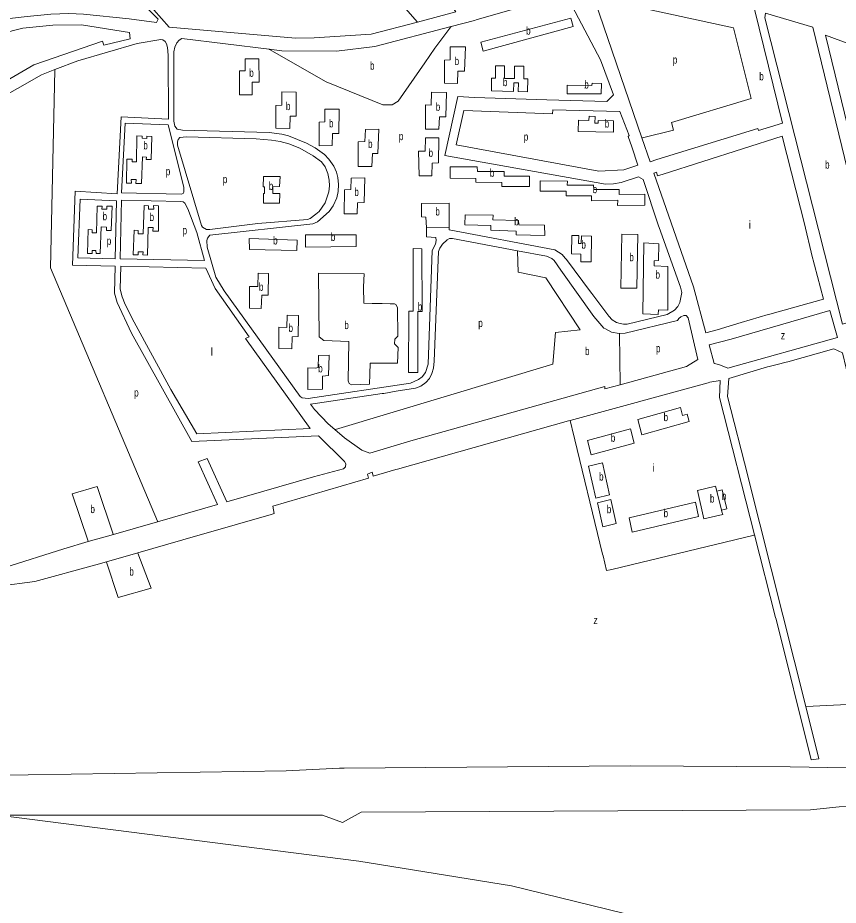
# Model space of a CAD drawing. Extents: x 639657 to 671642, y 222838 to 252123.
# Drawn here: x 641627 to 642652, y 234105 to 235214 of the extents above; entities that cross this region are included whole.
import ezdxf

# ---------------------------------------------------------------- set-up
doc = ezdxf.new("R2010")
doc.units = 0
doc.header["$LTSCALE"] = 4
doc.layers.add('1', color=7, linetype='Continuous', lineweight=13)
doc.layers.add('21', color=7, linetype='Continuous', lineweight=13)
doc.layers.add('7', color=7, linetype='Continuous')

msp = doc.modelspace()

# ---------------------------------------------------------------- linework, layer by layer
at = {"layer": '1'}
for p, q in [((641751.523, 234994.027), (641756.239, 235090.281)), ((641815.376, 235087.054), (641756.239, 235090.281)), ((641756.736, 234995.061), (641761.467, 235082.157)), ((641761.467, 235082.157), (641814.908, 235080.139)), ((641699.039, 234997.056), (641695.497, 234904.905)), ((641751.523, 234994.027), (641699.039, 234997.056)), ((641750.783, 234985.302), (641748.925, 234912.81)), ((641755.106, 234912.676), (641756.941, 234986.096)), ((641695.497, 234904.905), (641749.112, 234903.693)), ((641702.42, 234913.824), (641748.925, 234912.81)), ((641755.106, 234912.676), (641860.54, 234910.378)), ((641756.081, 234903.536), (641862.25, 234901.136)), ((642564.464, 234843.069), (642530.556, 234833.223)), ((641772.667, 234833.656), (641818.271, 234749.424)), ((642565.632, 234778.192), (642575.785, 234780.659)), ((642118.284, 234685.399), (642360.272, 234753.328)), ((642001.397, 234732.485), (642082.237, 234744.295)), ((641852.475, 234659.05), (641863.608, 234663.334)), ((641863.608, 234663.334), (641888.177, 234609.051)), ((641852.475, 234659.05), (641876.611, 234605.725)), ((642362.565, 234523.081), (642367.208, 234523.985)), ((642034.894, 234276.516), (642028.877, 234276.275))]:
    msp.add_line(p, q, dxfattribs=at)
for points in [[(641823.367, 235489.693), (641879.519, 235461.499), (641881.443, 235462.729), (641909.568, 235448.905), (641945.004, 235436.041), (641991.062, 235414.375), (642043.199, 235364.244), (642045.938, 235365.775), (642088.298, 235324.269), (642147.781, 235258.344), (642174.485, 235221.058), (642126.541, 235208.449)], [(641456.495, 235140.808), (641475.497, 235152.439), (641493.921, 235164.942), (641520.256, 235180.136), (641542.659, 235189.822), (641540.803, 235194.682), (641551.964, 235197.698), (641613.157, 235212.408), (641638.951, 235215.62), (641668.609, 235218.148), (641691.062, 235219.105), (641709.357, 235218.412), (641766.5, 235212.592), (641800.366, 235207.737), (641802.476, 235212.115), (641769.869, 235245.805), (641752.364, 235268.529), (641644.164, 235396.46), (641624.038, 235420.255)], [(642352.095, 235252.847), (642342.753, 235250.586), (642406.824, 235063.828)], [(642199.703, 235211.08), (642311.784, 235243.693), (642354.95, 235161.374), (642371.104, 235117.559), (642362.793, 235109.209), (642288.05, 235111.418)], [(642126.541, 235208.449), (642068.692, 235193.235), (641997.31, 235188.716), (641974.243, 235188.566), (641816.555, 235202.259), (641787.754, 235234.624)], [(642512.855, 235234.531), (642547.217, 235224.478), (642582.497, 235082.13), (642552.143, 235072.802), (642551.425, 235075.44), (642425.44, 235036.897)], [(642199.703, 235211.08), (642197.703, 235210.554), (642168.4, 235202.843)], [(642168.4, 235202.843), (642073.299, 235177.815), (642025.26, 235172.091), (641956.854, 235172.72), (641941.106, 235174.616)], [(642734.807, 234854.53), (642732.807, 234853.975), (642719.273, 234850.22), (642635.982, 235192.043), (642677.704, 235176.662), (642679.704, 235175.925)], [(641815.376, 235087.054), (641814.922, 235167.332), (641814.261, 235176.564), (641813.116, 235181.327), (641811.372, 235184.26), (641808.311, 235186.371), (641805.972, 235186.762), (641776.531, 235181.699), (641702.471, 235160.004), (641673.708, 235149.068)], [(641941.106, 235174.616), (641832.083, 235187.744), (641828.943, 235185.795), (641826.015, 235182.426), (641823.607, 235177.031), (641822.116, 235171.134), (641821.994, 235084.654), (641823.452, 235078.37), (641826.419, 235074.837), (641832.829, 235073.457), (641941.274, 235070.406), (641957.191, 235068.391), (641965.5, 235066.2), (641987.841, 235057.048), (641998.736, 235051.221), (642010.323, 235043.1), (642015.924, 235037.126), (642021.837, 235028.31), (642025.207, 235020.908), (642027.113, 235014.221), (642027.681, 235005.381), (642027.269, 234996.699), (642025.586, 234989.028), (642021.312, 234978.864), (642016.295, 234971.668), (642001.558, 234958.761), (641995.774, 234956.469), (641867.206, 234942.032), (641864.177, 234938.561), (641863.381, 234935.613), (641863.631, 234927.19), (641874.816, 234889.909), (641884.873, 234872.516), (641979.817, 234740.774), (641982.266, 234739.065), (641990.095, 234738.202), (642117.763, 234757.496), (642127.912, 234761.79), (642132.272, 234765.153), (642136.323, 234770.749), (642139.753, 234781.014), (642144.907, 234922.972), (642149.054, 234931.006), (642149.856, 234935.475), (642149.238, 234939.332), (642137.654, 234940.212), (642137.631, 234949.615), (642137.626, 234951.615)], [(641673.708, 235149.068), (641656.841, 235142.655), (641566.79, 235091.522), (641472.306, 235069.593), (641340.04, 235044.068), (641302.577, 235038.039), (641308.302, 235013.818), (641511.439, 234581.317)], [(642288.05, 235111.418), (642197.695, 235114.11), (642176.968, 235115.307), (642160.557, 235041.854)], [(642174.568, 235054.95), (642184.424, 235098.13), (642295.052, 235093.783)], [(642295.052, 235093.783), (642295.33, 235098.928), (642379.279, 235096.768), (642390.931, 235066.647), (642389.715, 235065.425), (642394.105, 235052.44)], [(641756.736, 234995.061), (641831.145, 234993.564), (641833.783, 234994.393), (641834.789, 234996.125), (641834.856, 235002.216), (641814.908, 235080.139)], [(641996.15, 235041.403), (641979.375, 235050.868), (641965.971, 235056.344), (641954.84, 235059.317), (641944.07, 235060.985), (641925.159, 235062.79), (641838.058, 235065.168), (641829.629, 235064.2), (641827.406, 235061.952), (641826.711, 235059.004), (641826.939, 235054.641), (641856.671, 234954.144), (641857.8, 234952.121), (641862.794, 234949.515), (641866.962, 234949.237), (641927.078, 234956.834), (641988.936, 234961.804), (641992.316, 234963.23), (641999.328, 234968.597), (642003.784, 234972.008)], [(642406.824, 235063.828), (642417.117, 235033.826), (642425.44, 235036.897)], [(642433.37, 235018.537), (642581.824, 235065.781), (642610.635, 234953.134), (642611.147, 234951.134)], [(642174.568, 235054.95), (642353.141, 235022.37), (642384.021, 235023.881), (642401.786, 235029.721), (642394.105, 235052.44)], [(642003.784, 234972.008), (642011.175, 234982.691), (642015.715, 234996.309), (642016.51, 235003.927), (642016.188, 235010.931), (642014.543, 235019.354), (642011.07, 235027.466), (642006.732, 235033.816), (641996.15, 235041.403)], [(642428.29, 234951.997), (642427.622, 234953.997), (642408.33, 235011.768), (642402.633, 235015.001), (642380.807, 235008.134), (642371.048, 235006.198), (642361.307, 235005.946), (642160.557, 235041.854)], [(642486.685, 234820.038), (642471.224, 234877.725), (642421.62, 235019.625), (642425.071, 235020.853), (642426.301, 235016.288), (642433.37, 235018.537)], [(641750.783, 234985.302), (641705.137, 234987.205), (641702.42, 234913.824)], [(641860.54, 234910.378), (641850.928, 234945.377), (641839.683, 234975.248), (641835.884, 234982.227), (641834.046, 234983.737), (641830.995, 234984.225), (641756.941, 234986.096)], [(642137.626, 234951.615), (642136.987, 234964.882), (642131.457, 234965.19), (642131.563, 234981.924), (642166.205, 234982.127), (642166.061, 234951.502)], [(642312.699, 234911.633), (642311.008, 234913.633), (642307.262, 234918.064), (642298.004, 234923.723), (642165.876, 234949.026), (642166.061, 234951.502), (642137.626, 234951.615)], [(642428.29, 234951.997), (642455.072, 234877.373), (642456.408, 234870.473), (642454.202, 234858.181), (642451.776, 234853.097), (642447.52, 234848.516), (642438.186, 234843.209), (642388.332, 234831.184), (642383.863, 234830.968), (642379.696, 234831.768), (642374.917, 234833.277), (642369.424, 234836.409), (642365.248, 234840.864), (642344.168, 234869.554)], [(642611.147, 234951.134), (642618.077, 234920.97), (642618.537, 234918.97)], [(642100.017, 234747.165), (642123.873, 234751.016), (642130.776, 234753.574), (642137.063, 234758.263), (642141.319, 234763.047), (642144.454, 234769.25), (642146.368, 234775.957), (642147.465, 234784.793), (642152.732, 234921.98), (642154.348, 234926.046), (642157.836, 234931.138), (642163.366, 234936.225), (642166.615, 234938.178), (642170.169, 234937.971), (642251.398, 234922.765)], [(642251.398, 234922.765), (642287.66, 234915.976), (642294.222, 234913.227), (642297.2, 234910.724), (642305.479, 234898.564)], [(642618.537, 234918.97), (642633.501, 234862.459), (642566.464, 234843.631), (642564.464, 234843.069)], [(642312.699, 234911.633), (642342.672, 234871.554), (642344.168, 234869.554)], [(641749.112, 234903.693), (641748.111, 234869.631), (641751.619, 234858.224), (641769.159, 234819.618), (641844.582, 234684.495), (642003.027, 234691.528)], [(641756.081, 234903.536), (641755.127, 234874.895), (641757.758, 234865.243), (641761.266, 234855.592), (641772.667, 234833.656)], [(641992.345, 234700.71), (641911.73, 234813.211), (641916.088, 234815.37), (641873.88, 234875.795), (641862.25, 234901.136)], [(642003.05, 234894.739), (642059.841, 234893.991), (642059.067, 234877.743)], [(642066.897, 234768.416), (642066.564, 234756.128), (642044.115, 234755.048), (642041.018, 234756.744), (642039.764, 234760.264), (642040.533, 234809.561), (642009.444, 234810.587), (642003.541, 234815.139), (642003.05, 234894.739)], [(642359.289, 234826.023), (642346.861, 234840.608), (642305.479, 234898.564)], [(642059.067, 234877.743), (642059.419, 234857.235), (642070.013, 234857.037), (642082.32, 234856.806), (642092.222, 234856.62)], [(642092.222, 234856.62), (642097.848, 234856.514), (642099.415, 234855.654), (642101.389, 234851.874), (642101.778, 234816.034), (642098.028, 234812.266), (642097.737, 234806.275), (642102.42, 234802.024), (642101.653, 234782.426), (642086.563, 234782.432), (642079.935, 234782.435), (642068.846, 234782.44)], [(642378.629, 234819.493), (642385.717, 234819.805), (642451.004, 234835.733), (642452.725, 234838.174), (642455.362, 234840.111), (642458.913, 234842.051), (642462.164, 234842.06), (642464.507, 234839.122), (642476.516, 234786.766), (642462.516, 234778.197), (642379.6, 234755.37)], [(642513.825, 234776.214), (642651.087, 234814.384), (642641.256, 234848.064), (642518.007, 234812.473), (642490.687, 234805.106)], [(642486.685, 234820.038), (642500.78, 234824.002), (642530.556, 234833.223)], [(642359.289, 234826.023), (642361.289, 234825.009), (642368.85, 234821.177), (642378.302, 234819.479), (642378.629, 234819.493)], [(642513.825, 234776.214), (642502.639, 234780.75), (642496.947, 234781.749), (642490.687, 234805.106)], [(642589.085, 234784.149), (642646.244, 234800.155), (642657.329, 234795.415), (642693.955, 234642.004)], [(642068.846, 234782.44), (642067.277, 234782.44), (642066.897, 234768.416)], [(642589.085, 234784.149), (642587.085, 234783.624), (642575.785, 234780.659)], [(642539.339, 234639.422), (642538.829, 234641.422), (642513.501, 234740.676), (642515.075, 234763.018), (642563.632, 234777.592), (642565.632, 234778.192)], [(642547.387, 234567.697), (642503.65, 234739.429), (642504.413, 234760.753), (642491.414, 234758.482)], [(641818.271, 234749.424), (641850.721, 234694.147), (641992.345, 234700.71)], [(642316.991, 234710.863), (642489.414, 234757.936), (642491.414, 234758.482)], [(642379.6, 234755.37), (642360.381, 234750.079), (642360.339, 234751.328), (642360.272, 234753.328)], [(642082.237, 234744.295), (642084.237, 234744.618), (642100.017, 234747.165)], [(642023.415, 234699.298), (642015.071, 234706.634), (641997.693, 234724.447), (641992.677, 234730.911), (642001.397, 234732.485)], [(642316.991, 234710.863), (642314.991, 234710.298), (642101.556, 234650.027)], [(642118.284, 234685.399), (642066.968, 234669.928), (642057.105, 234673.758), (642035.329, 234688.823), (642023.415, 234699.298)], [(641888.177, 234609.051), (641996.44, 234640.192), (642034.201, 234650.135), (642036.734, 234652.783), (642036.929, 234656.438), (642035.398, 234659.277), (642003.027, 234691.528)], [(642101.556, 234650.027), (642099.556, 234649.441), (642071.099, 234641.105)], [(641947.635, 234594.48), (641945.939, 234603.628), (642065.224, 234638.595)], [(642071.099, 234641.105), (642070.629, 234643.105), (642069.928, 234646.088), (642064.01, 234643.661), (642065.224, 234638.595)], [(642627.748, 234287.897), (642611.292, 234353.329), (642539.339, 234639.422)], [(642507.649, 234593.233), (642484.092, 234587.783), (642476.187, 234623.297), (642498.728, 234628.541), (642500.259, 234622.432), (642506.214, 234598.712)], [(642506.214, 234598.712), (642512.813, 234600.457), (642507.069, 234624.05), (642500.259, 234622.432)], [(641684.751, 234550.538), (641715.29, 234559.322), (641746.666, 234568.347), (641801.935, 234584.245), (641876.611, 234605.725)], [(641947.635, 234594.48), (641943.756, 234593.363), (641853.974, 234567.505)], [(642506.214, 234598.712), (642506.738, 234596.712), (642507.649, 234593.233)], [(641853.974, 234567.505), (641851.974, 234566.928), (641777.078, 234545.327), (641737.945, 234534.04)], [(642574.192, 234462.449), (642573.683, 234464.449), (642547.387, 234567.697)], [(641610.722, 234527.049), (641611.222, 234527.208), (641684.751, 234550.538)], [(641737.945, 234534.04), (641724.721, 234530.226), (641648.521, 234509.633), (641603.537, 234503.758), (641568.8, 234493.143)], [(642574.192, 234462.449), (642618.065, 234286.806), (642627.748, 234287.897)], [(641586.245, 234267.169), (641962.436, 234273.142), (642028.877, 234276.275)], [(642881.423, 234280.787), (642772.52, 234279.353), (642662.503, 234276.799), (642591.792, 234278.015), (642391.857, 234279.058), (642034.894, 234276.516)], [(643119.12, 234224.471), (642972.745, 234230.146), (642938.301, 234237.503), (642932.19, 234218.865), (642859.711, 234229.772), (642653.107, 234227.915), (642617.407, 234224.107), (642056.301, 234221.39), (642032.886, 234208.556), (642007.734, 234217.783), (641601.897, 234217.647)]]:
    msp.add_lwpolyline(points, dxfattribs=at)
for points in [[(642620.111, 235201.947), (642706.889, 234845.717), (642657.042, 234831.154), (642560.042, 235213.753), (642561.248, 235219.645)], [(641361.527, 235072.02), (641384.751, 235080.291), (641426.409, 235099.441), (641520.878, 235159.941), (641542.762, 235171.654), (641579.157, 235187.014), (641633.547, 235200.664), (641671.125, 235204.461), (641706.79, 235205.099), (641766.697, 235195.541), (641767.759, 235187.529), (641734.573, 235179.802), (641733.123, 235184.563), (641647.523, 235155.079), (641558.998, 235103.652), (641523.294, 235092.051), (641499.64, 235087.838), (641482.774, 235087.322), (641440.24, 235079.433), (641392.647, 235067.654), (641361.471, 235064.001)], [(642205.558, 235183.48), (642318.052, 235213.455), (642321.023, 235202.904), (642208.531, 235172.015)], [(642160.098, 235160.909), (642167.318, 235161.134), (642167.475, 235177.683), (642186.444, 235177.717), (642185.347, 235147.21), (642176.893, 235147.25), (642176.568, 235131.878), (642160.064, 235132.175)], [(641904.153, 235147.497), (641904.119, 235117.668), (641919.973, 235117.466), (641920.06, 235133.366), (641928.623, 235133.527), (641928.458, 235162.588), (641911.08, 235162.678), (641911.063, 235147.757)], [(642218.913, 235138.366), (642223.929, 235138.523), (642223.929, 235153.932), (642234.988, 235153.816), (642235.127, 235137.876), (642247.445, 235137.897), (642247.602, 235153.541), (642259.36, 235153.385), (642259.36, 235137.584), (642264.22, 235137.427), (642263.907, 235121.47), (642252.149, 235121.783), (642252.462, 235132.578), (642246.924, 235132.529), (642246.441, 235121.765), (642218.913, 235122.722)], [(642313.368, 235129.801), (642344.256, 235129.259), (642344.41, 235131.991), (642356.339, 235131.832), (642356.011, 235118.85), (642313.397, 235118.812)], [(641957.035, 235104.512), (641949.416, 235104.158), (641949.678, 235075.739), (641967.076, 235075.567), (641967.399, 235090.722), (641974.795, 235090.721), (641974.992, 235121.033), (641957.041, 235121.463)], [(642136.434, 235104.891), (642143.645, 235104.735), (642143.959, 235120.692), (642162.772, 235120.379), (642161.831, 235090.185), (642153.762, 235090.02), (642153.188, 235074.687), (642136.527, 235074.638)], [(642010.699, 235099.554), (642028.477, 235099.809), (642028.447, 235069.146), (642020.321, 235069.077), (642019.744, 235054.296), (642003.694, 235054.047), (642003.523, 235083.491), (642010.837, 235083.715)], [(642327.547, 235086.06), (642340.396, 235085.487), (642340.716, 235090.753), (642348.163, 235090.597), (642347.771, 235082.149), (642352.161, 235081.993), (642352.283, 235085.42), (642371.281, 235085.069), (642371.416, 235070.956), (642327.12, 235071.843)], [(642061.553, 235074.319), (642078.171, 235074.633), (642076.916, 235044.437), (642070.175, 235044.282), (642069.586, 235027.84), (642052.46, 235027.854), (642052.243, 235058.858), (642060.612, 235059.143)], [(641794.867, 235065.598), (641788.448, 235065.845), (641788.479, 235063.12), (641782.55, 235063.346), (641782.551, 235065.965), (641775.925, 235066.167), (641775.441, 235033.717), (641770.049, 235033.768), (641769.947, 235037.103), (641763.646, 235037.264), (641762.999, 235007.113), (641769.139, 235007.274), (641768.751, 235011.632), (641775.118, 235011.627), (641774.876, 235006.698), (641781.989, 235006.643), (641783.035, 235040.167), (641787.882, 235039.885), (641787.721, 235036.619), (641793.811, 235036.663)], [(642127.652, 235047.097), (642136.044, 235047.238), (642136.35, 235063.672), (642153.289, 235063.977), (642152.662, 235032.532), (642144.98, 235032.375), (642144.385, 235016.28), (642128.362, 235016.261)], [(642266.194, 235015.924), (642234.801, 235016.137), (642234.811, 235021.609), (642201.261, 235021.922), (642201.148, 235027.411), (642167.318, 235027.414), (642167.452, 235013.605), (642199.455, 235013.089), (642199.223, 235008.624), (642231.976, 235008.006), (642231.989, 235002.835), (642266.427, 235003.029)], [(641955.005, 235015.479), (641934.165, 235015.549), (641933.932, 235002.758), (641935.558, 235002.768), (641935.605, 234994.446), (641933.979, 234994.435), (641934.049, 234982.052), (641954.186, 234982.255), (641954.405, 234994.365), (641945.972, 234994.107), (641946.025, 235002.633), (641954.153, 235002.889)], [(642043.815, 235013.652), (642060.612, 235013.697), (642059.735, 234982.934), (642051.676, 234982.564), (642051.098, 234968.878), (642034.98, 234968.85), (642035.417, 234998.905), (642043.239, 234999.131)], [(642279.648, 235010.188), (642313.651, 235009.868), (642313.512, 235004.712), (642346.477, 235004.684), (642346.49, 234999.404), (642378.39, 234999.294), (642378.506, 234992.999), (642410.404, 234993.6), (642410.539, 234979.589), (642376.303, 234979.286), (642376.593, 234985.785), (642343.926, 234985.313), (642343.868, 234991.172), (642311.944, 234991.571), (642312.055, 234997.273), (642279.546, 234997.179)], [(641745.363, 234978.289), (641738.664, 234978.576), (641738.575, 234974.692), (641732.444, 234974.707), (641732.524, 234978.657), (641726.358, 234978.673), (641725.43, 234945.07), (641720.162, 234945.119), (641720.324, 234948.828), (641715.234, 234949.19), (641714.396, 234919.521), (641720.001, 234919.36), (641720.067, 234923.009), (641724.929, 234922.988), (641725.01, 234919.28), (641730.261, 234919.28), (641731.281, 234952.619), (641738.091, 234952.359), (641738.013, 234948.197), (641743.915, 234948.183)], [(641802.98, 234978.926), (641797.001, 234979.167), (641797.007, 234974.564), (641790.376, 234974.653), (641790.478, 234978.988), (641785.125, 234979.167), (641783.913, 234943.935), (641777.531, 234943.976), (641777.543, 234948.25), (641772.563, 234948.32), (641771.313, 234917.658), (641777.613, 234917.699), (641777.795, 234921.455), (641783.751, 234921.321), (641783.59, 234917.532), (641789.487, 234917.451), (641790.053, 234951.957), (641796.193, 234951.957), (641796.112, 234947.281), (641803.157, 234947.199)], [(642186.05, 234967.462), (642220.896, 234967.056), (642220.701, 234961.534), (642252.71, 234960.65), (642252.824, 234955.269), (642285.233, 234954.653), (642285.365, 234941.657), (642249.861, 234942.604), (642249.896, 234947.24), (642218.036, 234948.392), (642217.98, 234954.356), (642185.741, 234955.119)], [(641976.181, 234935.943), (641916.31, 234938.088), (641916.49, 234924.285), (641975.706, 234923.214)], [(641986.572, 234942.574), (642049.772, 234942.697), (642049.907, 234928.019), (641986.602, 234927.438)], [(642319.296, 234941.857), (642327.772, 234941.646), (642327.694, 234931.947), (642330.986, 234931.947), (642331.221, 234941.49), (642343.883, 234941.015), (642343.214, 234909.106), (642330.344, 234909.094), (642330.322, 234918.537), (642318.679, 234918.962)], [(642381.771, 234943.461), (642401.583, 234942.909), (642400.317, 234875.995), (642380.506, 234876.141)], [(642409.023, 234932.676), (642427.82, 234931.512), (642427.463, 234910.392), (642422.08, 234909.971), (642421.89, 234903.98), (642438.96, 234903.115), (642439.087, 234848.593), (642427.505, 234849.066), (642427.213, 234843.278), (642407.909, 234844.136)], [(642121.231, 234925.543), (642131.797, 234925.269), (642132.429, 234846.718), (642126.901, 234846.77), (642126.774, 234770.62), (642115.091, 234770.484), (642115.623, 234847.346), (642121.007, 234847.261)], [(641940.54, 234894.194), (641927.631, 234894.82), (641926.957, 234877.986), (641916.852, 234878.104), (641916.598, 234851.001), (641931.335, 234850.691), (641932.156, 234867.139), (641939.88, 234867.088)], [(641977.925, 234841.96), (641963.696, 234842.476), (641963.369, 234827.027), (641953.416, 234827.286), (641953.263, 234800.488), (641969.725, 234800.392), (641970.154, 234815.397), (641977.264, 234815.539)], [(641998.925, 234776.221), (641989.575, 234776.364), (641989.422, 234749.464), (642007.858, 234749.866), (642007.922, 234766.01), (642015.235, 234766.843), (642016.293, 234792.128), (642002.782, 234791.987), (642002.411, 234776.959)], [(642401.513, 234711.82), (642454.856, 234726.878), (642457.613, 234717.129), (642463.449, 234718.626), (642465.725, 234709.265), (642406.697, 234692.899)], [(642338.689, 234685.644), (642392.591, 234700.26), (642397.112, 234682.159), (642343.46, 234667.899)], [(642340.217, 234653.498), (642357.447, 234657.777), (642366.277, 234617.799), (642349.22, 234613.586)], [(642351.243, 234607.626), (642367.783, 234611.833), (642374.692, 234581.881), (642357.837, 234577.973)], [(642390.625, 234589.034), (642473.666, 234608.759), (642477.481, 234590.912), (642394.538, 234571.058)]]:
    msp.add_lwpolyline(points, close=True, dxfattribs=at)
at = {"layer": '21'}
msp.add_line((642319.658, 234700.108), (642357.714, 234543.553), dxfattribs=at)
for points in [[(641823.367, 235489.693), (641822.985, 235489.193), (641802.803, 235462.79), (641967.681, 235390.623), (642126.105, 235208.949), (642126.541, 235208.449)], [(642521.068, 235201.478), (642415.514, 235224.107), (642407.709, 235258.272)], [(642168.4, 235202.843), (642168.021, 235202.342), (642148.017, 235175.962), (642135.504, 235157.552), (642102.381, 235109.685), (642095.02, 235105.267), (642083.243, 235105.267), (642012.581, 235133.987), (641941.606, 235174.332), (641941.106, 235174.616)], [(642406.824, 235063.828), (642407.324, 235063.949), (642446.283, 235073.408), (642443.517, 235083.045), (642543.007, 235113.186), (642521.068, 235201.478)], [(641673.708, 235149.068), (641673.697, 235148.568), (641668.303, 234901.218), (641801.724, 234584.745), (641801.935, 234584.245)], [(642251.398, 234922.765), (642251.417, 234922.264), (642252.391, 234895.952), (642286.594, 234888.933), (642329.568, 234824.004), (642298.872, 234820.494), (642295.364, 234781.01), (642023.915, 234699.448), (642023.415, 234699.298)], [(642378.629, 234819.493), (642378.637, 234818.993), (642379.592, 234755.87), (642379.6, 234755.37)], [(642319.658, 234700.108), (642319.162, 234702.108), (642316.991, 234710.863)], [(642764.631, 234644.732), (642764.756, 234644.232), (642834.724, 234364.233), (642611.792, 234353.353), (642611.292, 234353.329)], [(641746.666, 234568.347), (641746.495, 234568.847), (641726.244, 234628.07), (641695.33, 234619.233), (641715.123, 234559.822), (641715.29, 234559.322)], [(642367.208, 234523.985), (642369.208, 234524.47), (642546.887, 234567.576), (642547.387, 234567.697)], [(641737.945, 234534.04), (641738.112, 234533.54), (641752.743, 234489.625), (641793.962, 234501.408), (641777.27, 234544.827), (641777.078, 234545.327)], [(642357.714, 234543.553), (642358.188, 234541.553), (642362.565, 234523.081)], [(641601.897, 234217.647), (641602.401, 234217.583), (642053.12, 234160.315), (642243.981, 234129.401), (642403.622, 234090.154), (642510.512, 234068.829), (642485.176, 233865.921), (642484.552, 233860.921)]]:
    msp.add_lwpolyline(points, dxfattribs=at)

# ---------------------------------------------------------------- texts
at = {"layer": '7'}
for s, width, p in [('b', 0.75, (642262.14, 235192.735)), ('b', 0.75, (642067.177, 235149.007)), ('b', 0.75, (642172.855, 235154.797)), ('p', 0.75, (642445.333, 235156.546)), ('b', 0.75, (641916.365, 235140.072)), ('b', 0.75, (642233.096, 235128.468)), ('b', 0.75, (642553.313, 235135.714)), ('b', 0.75, (642334.778, 235125.401)), ('b', 0.75, (641962.157, 235098.515)), ('b', 0.75, (642149.26, 235097.665)), ('b', 0.75, (642016.008, 235076.928)), ('b', 0.75, (642360.263, 235076.701)), ('b', 0.75, (641784.068, 235049.502)), ('b', 0.75, (642064.747, 235051.236)), ('p', 0.75, (642103.221, 235060.954)), ('p', 0.75, (642259.219, 235060.269)), ('b', 0.75, (642140.313, 235040.119)), ('b', 0.75, (642635.457, 235025.399)), ('p', 0.75, (641812.132, 235017.038)), ('p', 0.75, (641883.356, 235007.202)), ('b', 0.75, (642216.823, 235015.124)), ('b', 0.75, (641940.791, 234998.8)), ('b', 0.75, (642345.24, 234994.737)), ('b', 0.75, (642047.639, 234991.273)), ('b', 0.75, (641733.201, 234960.883)), ('b', 0.75, (641791.961, 234960.005)), ('b', 0.75, (642148.8, 234966.814)), ('b', 0.75, (642247.318, 234954.559)), ('p', 0.75, (641833.18, 234943.334)), ('p', 0.75, (641738.463, 234930.173)), ('b', 0.75, (641946.195, 234930.651)), ('b', 0.75, (642018.215, 234935.067)), ('b', 0.75, (642331.206, 234925.475)), ('b', 0.75, (642391.046, 234909.728)), ('b', 0.75, (642423.728, 234887.977)), ('b', 0.75, (641928.41, 234872.755)), ('b', 0.75, (642126.714, 234848.013)), ('b', 0.75, (641965.397, 234821.434)), ('b', 0.75, (642035.094, 234824.893)), ('p', 0.75, (642202.401, 234827.513)), ('z', 0.8, (642580.232, 234812.139)), ('b', 0.75, (642335.707, 234792.417)), ('p', 0.75, (642424.285, 234795.926)), ('b', 0.75, (642002.472, 234770.796)), ('p', 0.75, (641772.666, 234740.65)), ('b', 0.75, (642433.808, 234709.888)), ('b', 0.75, (642367.871, 234684.079)), ('b', 0.75, (642353.282, 234635.681)), ('b', 0.75, (642491.699, 234608.162)), ('b', 0.75, (642506.593, 234611.381)), ('b', 0.75, (641718.044, 234595.015)), ('b', 0.75, (642362.88, 234594.903)), ('b', 0.75, (642433.796, 234589.908)), ('b', 0.75, (641766.624, 234516.956)), ('z', 0.8, (642346.229, 234456.361))]:
    msp.add_text(s, height=10, dxfattribs=dict(at, width=width)).set_placement(p)
for s, p in [('i', (642540.05, 234950.353)), ('l', (641868.261, 234791.541)), ('i', (642419.898, 234646.761))]:
    msp.add_text(s, height=10, dxfattribs=at).set_placement(p)

doc.saveas('drawing.dxf')
